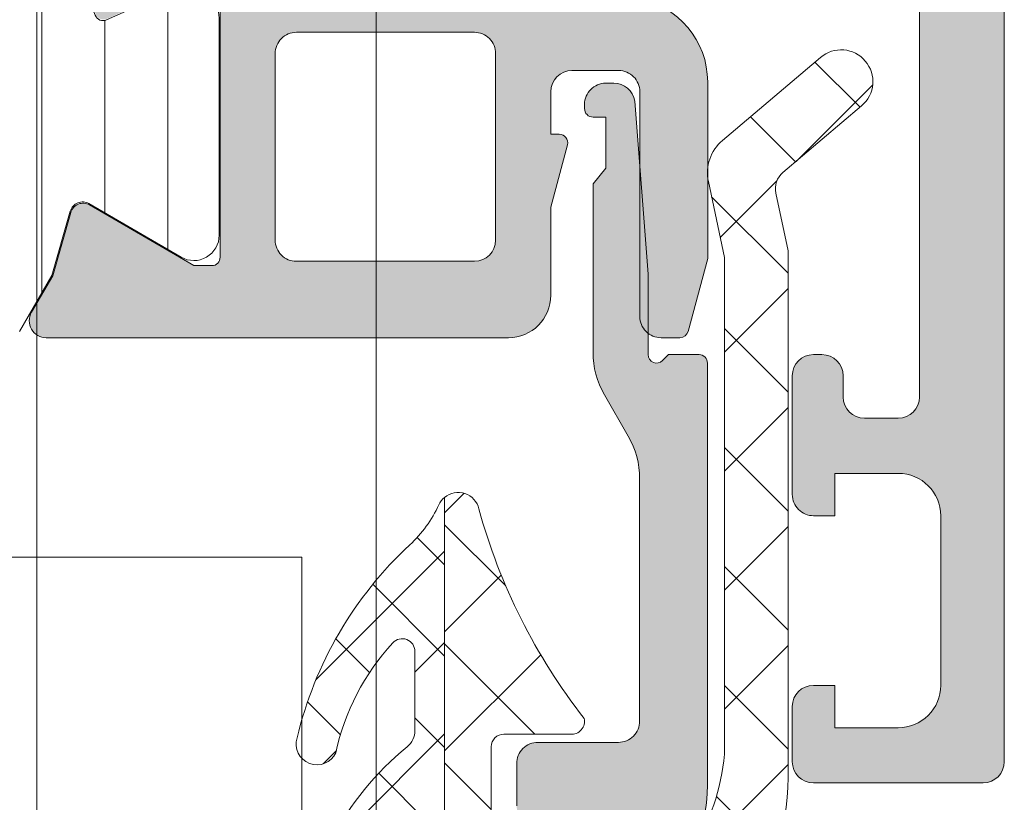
# Model space of a CAD drawing. Header units: millimetres. Extents: x 213386 to 506888, y 183055 to 450952.
# Tile 374 of 656: x 399581 to 399604, y 292509 to 292528. Entities that reach past the tile are written whole.
import ezdxf

# ---------------------------------------------------------------- set-up
doc = ezdxf.new("R2010")
doc.units = ezdxf.units.MM
doc.layers.add('FASÁDA DETAILNÍ', color=255, linetype='Continuous', lineweight=0)

msp = doc.modelspace()

# ---------------------------------------------------------------- hatches: boundary and pattern name
at = {"layer": 'FASÁDA DETAILNÍ'}
h = msp.add_hatch(color=256, dxfattribs=at)
edge = h.paths.add_edge_path()
edge.add_arc((399603.9562517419, 292510.0337444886), 0.5000674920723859, -89.99226754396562, -0.007732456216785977, ccw=False)
edge.add_line((399603.9563192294, 292509.5336770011), (399599.9563192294, 292509.5336770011))
edge.add_arc((399599.9563867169, 292510.0337444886), 0.5000674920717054, 180.0077324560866, 269.99226754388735, ccw=False)
edge.add_line((399599.4563192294, 292510.0336770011), (399599.4563192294, 292511.3337258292))
edge.add_arc((399599.9563561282, 292511.3336889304), 0.5000369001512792, 90.00422797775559, 179.9957720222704, ccw=False)
edge.add_line((399599.9563192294, 292511.8337258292), (399600.4563192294, 292511.8337258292))
edge.add_line((399600.4563192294, 292511.8337258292), (399600.4563192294, 292510.8337258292))
edge.add_line((399600.4563192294, 292510.8337258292), (399601.9563192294, 292510.8337258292))
edge.add_arc((399601.9563562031, 292511.8336888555), 0.9999630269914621, 269.9978814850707, 360.0021185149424)
edge.add_line((399602.9563192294, 292511.8337258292), (399602.9563192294, 292515.8337258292))
edge.add_arc((399601.9562423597, 292515.8336489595), 1.000076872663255, 0.004403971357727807, 89.99559602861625)
edge.add_line((399601.9563192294, 292516.8337258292), (399600.4563192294, 292516.8337258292))
edge.add_line((399600.4563192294, 292516.8337258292), (399600.4563192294, 292515.8337258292))
edge.add_line((399600.4563192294, 292515.8337258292), (399599.9563192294, 292515.8337258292))
edge.add_arc((399599.9562617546, 292516.3336683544), 0.4999425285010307, -180.00658688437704, -89.99341311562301, ccw=False)
edge.add_line((399599.4563192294, 292516.3337258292), (399599.4563192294, 292519.1337136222))
edge.add_arc((399599.9563192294, 292519.1337136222), 0.5000000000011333, 90.0000000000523, 180.0000000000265, ccw=False)
edge.add_line((399599.9563192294, 292519.6337136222), (399600.1563192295, 292519.6337136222))
edge.add_arc((399600.1563192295, 292519.1337136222), 0.5000000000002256, -2.609112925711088e-11, 89.99999999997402, ccw=False)
edge.add_line((399600.6563192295, 292519.1337136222), (399600.6563192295, 292518.6337136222))
edge.add_arc((399601.1563543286, 292518.6337487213), 0.500035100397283, 180.0040217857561, 269.9959782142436)
edge.add_line((399601.1563192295, 292518.1337136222), (399601.9563222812, 292518.1337136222))
edge.add_arc((399601.9563057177, 292518.6337301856), 0.5000165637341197, -89.99810203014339, -0.001897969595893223)
edge.add_line((399602.4563222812, 292518.6337136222), (399602.4563222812, 292549.9337075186))
edge.add_line((399602.4563222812, 292549.9337075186), (399602.0239256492, 292555.9721651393))
edge.add_arc((399601.0247059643, 292555.9337090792), 0.9999594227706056, 2.20400286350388, 89.99999999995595)
edge.add_line((399601.0247059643, 292556.9336685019), (399594.3562537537, 292556.9336685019))
edge.add_arc((399594.3562537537, 292556.4336685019), 0.5000000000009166, 90.00000000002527, 179.9999999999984)
edge.add_line((399593.8562537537, 292556.4336685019), (399593.8562537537, 292555.5336685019))
edge.add_arc((399593.3562537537, 292555.5336685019), 0.5000000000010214, -89.99999999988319, 1.425064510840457e-10, ccw=False)
edge.add_line((399593.3562537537, 292555.0336685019), (399591.9562522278, 292555.0336685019))
edge.add_arc((399591.6887316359, 292554.9548320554), 0.278895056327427, 16.41987641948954, 91.1645893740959)
edge.add_line((399591.6830632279, 292555.233669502), (399591.2294692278, 292555.233669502))
edge.add_arc((399591.2238085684, 292554.9548014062), 0.2789255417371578, 88.83712992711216, 163.575405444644)
edge.add_line((399590.9562652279, 292555.0336685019), (399589.0762542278, 292555.0336685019))
edge.add_arc((399589.0762542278, 292555.3336685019), 0.3000000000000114, 180.0000000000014, 270, ccw=False)
edge.add_line((399588.7762542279, 292555.3336685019), (399588.7762542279, 292556.313642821))
edge.add_arc((399589.0762542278, 292556.313642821), 0.2999999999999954, 90.0000000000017, 180.0000000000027, ccw=False)
edge.add_line((399589.0762542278, 292556.613642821), (399591.8362522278, 292556.613642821))
edge.add_arc((399591.8362522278, 292556.733642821), 0.1200000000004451, 269.9999999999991, 360)
edge.add_line((399591.9562522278, 292556.733642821), (399591.9562522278, 292561.0336685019))
edge.add_arc((399591.4562522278, 292561.0336685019), 0.5000000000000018, -8.014997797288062e-13, 89.9999999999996)
edge.add_line((399591.4562522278, 292561.5336685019), (399590.7562522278, 292561.5336685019))
edge.add_line((399590.7562522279, 292561.5336685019), (399588.3634319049, 292560.1521730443))
edge.add_arc((399588.2943720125, 292560.2717882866), 0.1381197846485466, -180.0000000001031, -60.000000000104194, ccw=False)
edge.add_line((399588.1562522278, 292560.2717882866), (399588.1562522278, 292564.0336685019))
edge.add_arc((399586.1562522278, 292564.0336685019), 1.999999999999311, 6.730053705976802e-12, 90.00000000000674)
edge.add_line((399586.1562522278, 292566.0336685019), (399585.5882568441, 292566.0336685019))
edge.add_arc((399585.5882568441, 292566.5336685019), 0.5000000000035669, 235.5209282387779, 269.99999999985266, ccw=False)
edge.add_arc((399588.135730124, 292570.2431671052), 4.999999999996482, 185.3492280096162, 235.5209282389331, ccw=False)
edge.add_arc((399583.2943788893, 292569.7955487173), 0.1381197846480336, 60.00000000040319, 187.7024374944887, ccw=False)
edge.add_line((399583.3634387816, 292569.9151639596), (399585.7562591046, 292568.5336685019))
edge.add_line((399585.7562591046, 292568.5336685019), (399586.4562591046, 292568.5336685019))
edge.add_arc((399586.4562591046, 292569.0336685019), 0.5, 270, 360)
edge.add_line((399586.9562591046, 292569.0336685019), (399586.9562591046, 292573.3336941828))
edge.add_arc((399586.8362591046, 292573.3336941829), 0.1199999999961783, 1.272221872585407e-14, 89.9999999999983)
edge.add_line((399586.8362591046, 292573.4536941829), (399584.0762611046, 292573.4536941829))
edge.add_arc((399584.0762611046, 292573.7536941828), 0.2999999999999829, -180, -89.99999999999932, ccw=False)
edge.add_line((399583.7762611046, 292573.7536941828), (399583.7762611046, 292574.7336685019))
edge.add_arc((399584.0762611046, 292574.733668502), 0.300000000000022, 90.00000000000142, 180, ccw=False)
edge.add_line((399584.0762611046, 292575.0336685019), (399585.9562721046, 292575.0336685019))
edge.add_arc((399586.2238154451, 292575.1125355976), 0.2789255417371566, 196.424594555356, 271.1628700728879)
edge.add_line((399586.2294761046, 292574.8336675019), (399586.6830701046, 292574.8336675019))
edge.add_arc((399586.6887385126, 292575.1125049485), 0.2788950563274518, 268.8354106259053, 343.5801235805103)
edge.add_line((399586.9562591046, 292575.0336685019), (399589.9563175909, 292575.0336685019))
edge.add_line((399589.9563175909, 292575.0336685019), (399590.6564204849, 292574.3335961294))
edge.add_line((399590.6564204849, 292574.3335961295), (399590.6564204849, 292573.733590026))
edge.add_line((399590.6564204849, 292573.733590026), (399589.0564143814, 292573.733590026))
edge.add_arc((399589.0564238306, 292573.2335805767), 0.5000094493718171, 90.00108278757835, 179.9989172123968)
edge.add_line((399588.5564143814, 292573.233590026), (399588.5564143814, 292572.8381619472))
edge.add_arc((399589.0564143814, 292572.8381619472), 0.5000000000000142, 180.0000000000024, 195.0000000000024)
edge.add_line((399588.5734514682, 292572.7087524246), (399588.9576602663, 292571.2748656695))
edge.add_arc((399589.9235860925, 292571.5336847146), 1.000000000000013, 195.0000000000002, 270.0000000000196)
edge.add_line((399589.9235860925, 292570.5336847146), (399595.6564082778, 292570.5336847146))
edge.add_line((399595.6564082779, 292570.5336847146), (399595.6564082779, 292573.733590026))
edge.add_line((399595.6564082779, 292573.733590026), (399594.8564204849, 292573.733590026))
edge.add_line((399594.8564204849, 292573.733590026), (399594.8564204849, 292574.3335961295))
edge.add_line((399594.8564204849, 292574.3335961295), (399596.0688533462, 292575.0335778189))
edge.add_line((399596.0688533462, 292575.0335778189), (399597.1564082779, 292575.0335778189))
edge.add_line((399597.1564082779, 292575.0335778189), (399597.1564082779, 292560.0336685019))
edge.add_arc((399597.6564082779, 292560.0336685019), 0.5000000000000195, 179.9999999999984, 270.0000000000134)
edge.add_line((399597.6564082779, 292559.5336685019), (399603.4563192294, 292559.5336685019))
edge.add_arc((399603.4563192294, 292558.5336685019), 1, 0, 90.0000000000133, ccw=False)
edge.add_line((399604.4563192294, 292558.5336685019), (399604.4563192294, 292510.033677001))
edge = h.paths.add_edge_path(flags=16)
edge.add_line((399594.8564204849, 292568.9336847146), (399590.4564204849, 292568.9336847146))
edge.add_arc((399590.4564204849, 292568.4336847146), 0.5000000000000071, 90.00000000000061, 179.9999999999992)
edge.add_line((399589.9564204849, 292568.4336847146), (399589.9564204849, 292564.0336847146))
edge.add_arc((399590.4564204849, 292564.0336847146), 0.4999999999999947, 179.9999999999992, 270.0000000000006)
edge.add_line((399590.4564204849, 292563.5336847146), (399594.8564204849, 292563.5336847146))
edge.add_arc((399594.8564204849, 292564.0336847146), 0.5, 270, 360)
edge.add_line((399595.3564204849, 292564.0336847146), (399595.3564204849, 292568.4336847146))
edge.add_arc((399594.8564204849, 292568.4336847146), 0.4999999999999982, 1.272221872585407e-14, 90.00000000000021)
h = msp.add_hatch(dxfattribs=at)
h.set_pattern_fill('ANSI31', color=256, scale=0.468, angle=45, style=0)
h.set_pattern_definition([(90, (397960.6382589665, 280086.5230909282), (-1.4859, 3.33066907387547e-16), [])])
edge = h.paths.add_edge_path(flags=16)
edge.add_line((399579.3678412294, 292522.3817771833), (399580.6512032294, 292524.6044871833))
edge.add_ellipse((399578.919478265, 292525.6043595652), major_axis=(-1.999654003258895, 0), ratio=1, start_angle=149.9984985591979, end_angle=209.9999542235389)
edge.add_line((399580.6512302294, 292526.6041851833), (399579.9991022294, 292527.7337031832))
edge.add_ellipse((399577.4010220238, 292526.2337000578), major_axis=(-3.000005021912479, 0), ratio=1, start_angle=210.0000135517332, end_angle=253.9999452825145)
edge.add_line((399578.2279382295, 292529.1174891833), (399574.5569162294, 292530.1701371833))
edge.add_ellipse((399574.4190974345, 292529.6895061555), major_axis=(-0.5000002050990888, 0), ratio=1, start_angle=-106.0000072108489, end_angle=0.0007989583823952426)
edge.add_line((399573.9190972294, 292529.6894991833), (399573.9192072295, 292522.1317461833))
edge.add_ellipse((399574.419207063, 292522.1317560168), major_axis=(-0.4999998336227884, 0), ratio=1, start_angle=0.001126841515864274, end_angle=90.00082121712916)
edge.add_line((399574.4192142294, 292521.6317561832), (399578.0688632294, 292521.6318121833))
edge.add_ellipse((399578.0688237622, 292523.1318114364), major_axis=(-1.499999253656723, 0), ratio=1, start_angle=90.00150753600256, end_angle=149.9984727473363)
edge = h.paths.add_edge_path(flags=16)
edge.add_line((399572.3192052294, 292522.1317281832), (399572.3190782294, 292530.4350581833))
edge.add_ellipse((399571.8190779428, 292530.4350499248), major_axis=(-0.5000002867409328, 0), ratio=1, start_angle=180.0009463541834, end_angle=254.0000560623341)
edge.add_line((399571.9568962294, 292530.9156811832), (399566.0041342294, 292532.6226081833))
edge.add_ellipse((399565.8663152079, 292532.1419774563), major_axis=(-0.4999999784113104, 0), ratio=1, start_angle=-106.0000416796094, end_angle=0.0009480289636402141)
edge.add_line((399565.3663152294, 292532.1419691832), (399565.3664852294, 292522.1316151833))
edge.add_ellipse((399565.8664854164, 292522.1316273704), major_axis=(-0.5000001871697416, 0), ratio=1, start_angle=0.001396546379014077, end_angle=90.00089530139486)
edge.add_line((399565.8664932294, 292521.6316271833), (399571.8192132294, 292521.6317171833))
edge.add_ellipse((399571.8192049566, 292522.1317174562), major_axis=(-0.5000002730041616, 0), ratio=1, start_angle=90.0009479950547, end_angle=180.0012292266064)
edge = h.paths.add_edge_path(flags=16)
edge.add_line((399558.0021812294, 292532.6807641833), (399556.1682922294, 292529.5043741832))
edge.add_ellipse((399558.766371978, 292528.0043743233), major_axis=(-3.000002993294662, 0), ratio=1, start_angle=-29.99996390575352, end_angle=30.00149175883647)
edge.add_line((399556.1683322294, 292526.5043051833), (399558.5488272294, 292522.3814221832))
edge.add_ellipse((399559.84784551, 292523.1314578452), major_axis=(-1.500000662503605, 0), ratio=1, start_angle=30.00155831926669, end_angle=90.00151717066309)
edge.add_line((399559.8478852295, 292521.6314571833), (399563.2664992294, 292521.6315481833))
edge.add_ellipse((399563.2664857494, 292522.1315476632), major_axis=(-0.4999994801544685, 0), ratio=1, start_angle=90.0015446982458, end_angle=180.0014346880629)
edge.add_line((399563.7664852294, 292522.1315601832), (399563.7663042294, 292532.4308751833))
edge.add_ellipse((399562.7663038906, 292532.4308568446), major_axis=(-1.000000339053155, 0), ratio=1, start_angle=180.0010507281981, end_angle=270.0015275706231)
edge.add_line((399562.7662772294, 292533.4308571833), (399559.3011792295, 292533.4307641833))
edge.add_ellipse((399559.3012194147, 292531.9307640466), major_axis=(-1.50000013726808, 0), ratio=1, start_angle=270.0015349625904, end_angle=329.9999969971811)
edge = h.paths.add_edge_path()
edge.add_line((399556.1543752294, 292535.0306321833), (399562.7074382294, 292535.0308541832))
edge.add_arc((399562.7076050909, 292530.030856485), 4.99999770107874, 73.99997624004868, 90.0019120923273, ccw=False)
edge.add_line((399564.0857932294, 292534.8371621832), (399578.9722112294, 292530.5685511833))
edge.add_arc((399579.1100297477, 292531.0491815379), 0.4999994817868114, 254.0000020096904, 360.0000739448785)
edge.add_line((399579.6100292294, 292531.0491821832), (399579.6100292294, 292534.9325561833))
edge.add_arc((399580.6100292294, 292534.9325761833), 1.0000000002, 0.001145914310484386, 180.0011459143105, ccw=False)
edge.add_line((399581.6100292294, 292534.9325961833), (399581.6102172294, 292530.2342601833))
edge.add_line((399581.6102172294, 292530.2342601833), (399581.7662692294, 292530.2342601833))
edge.add_arc((399581.7662698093, 292529.9342601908), 0.2999999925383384, 21.97384588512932, 90.00011075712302, ccw=False)
edge.add_line((399582.0444762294, 292530.0465151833), (399583.0176632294, 292527.6346131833))
edge.add_arc((399583.2031344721, 292527.7094497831), 0.2000002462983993, 201.9737977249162, 294.1409822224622)
edge.add_line((399583.2849312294, 292527.5269411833), (399584.8836162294, 292528.2434411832))
edge.add_arc((399585.1903544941, 292527.5590354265), 0.7499997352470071, -1.8582923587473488e-05, 114.1410584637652, ccw=False)
edge.add_line((399585.9403542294, 292527.5590351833), (399585.9403542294, 292522.4514861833))
edge.add_arc((399585.3403543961, 292522.4514863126), 0.5999998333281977, 239.85707513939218, 359.99998764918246, ccw=False)
edge.add_line((399585.0390592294, 292521.9326211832), (399582.8671022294, 292523.1938371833))
edge.add_arc((399582.7164539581, 292522.9344045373), 0.3000003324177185, 59.85696930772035, 163.9999309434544)
edge.add_line((399582.4280752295, 292523.0170961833), (399581.9938082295, 292521.5026241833))
edge.add_line((399581.9938082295, 292521.5026241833), (399581.2312602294, 292520.1818521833))
edge.add_arc((399580.9714530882, 292520.3318529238), 0.2999999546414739, 267.53669521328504, 329.999831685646, ccw=False)
edge.add_line((399580.9585592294, 292520.0321301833), (399556.9689052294, 292520.0321301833))
edge.add_arc((399556.9489505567, 292520.3314659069), 0.3000001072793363, 210.0001477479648, 273.8138762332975, ccw=False)
edge.add_line((399556.6891432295, 292520.1814651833), (399555.9265752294, 292521.5022711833))
edge.add_line((399555.9265752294, 292521.5022711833), (399555.4923082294, 292523.0167421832))
edge.add_arc((399555.2039291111, 292522.9340510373), 0.3000005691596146, 15.99995675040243, 120.1429183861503)
edge.add_line((399555.0532812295, 292523.1934841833), (399552.8813252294, 292521.9322681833))
edge.add_arc((399552.5800295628, 292522.4511336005), 0.600000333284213, 180.000039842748, 300.1429523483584, ccw=False)
edge.add_line((399551.9800292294, 292522.4511331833), (399551.9800292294, 292532.3547331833))
edge.add_arc((399552.7300292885, 292532.3547339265), 0.7500000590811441, 65.85897973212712, 180.0000567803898, ccw=False)
edge.add_line((399553.0367672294, 292533.0391401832), (399554.6354522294, 292532.3226401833))
edge.add_arc((399554.7172489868, 292532.5051487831), 0.2000002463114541, 245.8590177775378, 338.0262022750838)
edge.add_line((399554.9027202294, 292532.4303121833), (399555.8761792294, 292534.8428871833))
edge.add_arc((399556.1543850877, 292534.7306330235), 0.2999991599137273, 90.00188278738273, 158.0262614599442, ccw=False)
h = msp.add_hatch(color=256, dxfattribs=at)
edge = h.paths.add_edge_path(flags=16)
edge.add_line((399591.9601042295, 292527.2335331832), (399587.7603542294, 292527.2335331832))
edge.add_ellipse((399587.7603538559, 292526.7335335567), major_axis=(-0.4999996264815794, 0), ratio=1, start_angle=-90.00004280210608, end_angle=4.280210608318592e-05)
edge.add_line((399587.2603542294, 292526.7335331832), (399587.2603542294, 292522.3335091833))
edge.add_ellipse((399587.7603538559, 292522.3335088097), major_axis=(-0.4999996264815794, 0), ratio=1, start_angle=-4.280210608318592e-05, end_angle=90.00004280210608)
edge.add_line((399587.7603542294, 292521.8335091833), (399591.9601032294, 292521.8335091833))
edge.add_ellipse((399591.9601027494, 292522.3335096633), major_axis=(-0.5000004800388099, 0), ratio=1, start_angle=90.00005500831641, end_angle=179.9999449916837)
edge.add_line((399592.4601032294, 292522.3335091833), (399592.4601042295, 292526.7335331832))
edge.add_ellipse((399591.960104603, 292526.7335335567), major_axis=(-0.4999996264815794, 0), ratio=1, start_angle=179.9999571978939, end_angle=270.0000428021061)
edge = h.paths.add_edge_path()
edge.add_line((399589.0467002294, 292529.2319141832), (399595.8097002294, 292528.0321541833))
edge.add_arc((399595.4603558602, 292526.0629025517), 1.999998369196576, -3.920191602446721e-05, 79.94040986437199, ccw=False)
edge.add_line((399597.4603542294, 292526.0629011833), (399597.4603542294, 292521.8979281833))
edge.add_line((399597.4603542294, 292521.8979281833), (399597.0000732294, 292520.1801391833))
edge.add_arc((399596.8068881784, 292520.2319031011), 0.1999999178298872, 270.00001462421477, 344.9999614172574, ccw=False)
edge.add_line((399596.8068882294, 292520.0319031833), (399596.3603542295, 292520.0319031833))
edge.add_arc((399596.3603538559, 292520.5319028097), 0.4999996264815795, 179.9999571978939, 270.00004280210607, ccw=False)
edge.add_line((399595.8603542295, 292520.5319031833), (399595.8603542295, 292525.8319031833))
edge.add_arc((399595.360354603, 292525.8319035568), 0.4999996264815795, 359.9999571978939, 450.0000428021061)
edge.add_line((399595.3603542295, 292526.3319031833), (399594.2601042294, 292526.3319031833))
edge.add_arc((399594.2601047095, 292525.8319027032), 0.5000004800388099, 90.00005500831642, 179.9999449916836)
edge.add_line((399593.7601042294, 292525.8319031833), (399593.7601042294, 292524.8319031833))
edge.add_line((399593.7601042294, 292524.8319031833), (399593.9601042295, 292524.8319031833))
edge.add_arc((399593.9601039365, 292524.631903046), 0.2000001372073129, -15.000005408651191, 89.99991607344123, ccw=False)
edge.add_line((399594.1532892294, 292524.5801391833), (399593.7601032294, 292523.1127511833))
edge.add_line((399593.7601032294, 292523.1127511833), (399593.7601032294, 292521.0319031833))
edge.add_arc((399592.7601022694, 292521.0319041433), 1.000000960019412, 270.00005500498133, 359.99994499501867, ccw=False)
edge.add_line((399592.7601032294, 292520.0319031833), (399581.8606012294, 292520.0319031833))
edge.add_arc((399581.8606009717, 292520.4319035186), 0.400000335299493, 150.0000831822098, 270.0000369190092, ccw=False)
edge.add_line((399581.5141902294, 292520.6319031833), (399582.0123562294, 292521.4947511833))
edge.add_line((399582.0123562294, 292521.4947511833), (399582.4402262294, 292522.9869121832))
edge.add_arc((399582.72860503, 292522.9042208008), 0.3000003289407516, 59.820758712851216, 163.9999831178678, ccw=False)
edge.add_line((399582.8794172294, 292523.1635581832), (399585.3450282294, 292521.7318231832))
edge.add_line((399585.3450282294, 292521.7318231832), (399585.7654472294, 292521.7318231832))
edge.add_arc((399585.7689397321, 292521.9233914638), 0.1916001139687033, 268.9555499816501, 362.5222219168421)
edge.add_line((399585.9603542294, 292521.9318231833), (399585.9603542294, 292528.4212621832))
edge.add_arc((399585.7611876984, 292528.4394999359), 0.19999980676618, 354.7679954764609, 474.1409481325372)
edge.add_line((399585.6793912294, 292528.6220081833), (399583.2957062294, 292527.5536871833))
edge.add_arc((399583.213909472, 292527.7361957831), 0.2000002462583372, 201.9737977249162, 294.1409822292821, ccw=False)
edge.add_line((399583.0284382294, 292527.6613591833), (399582.2120782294, 292529.6845871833))
edge.add_arc((399582.5830201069, 292529.8342602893), 0.3999998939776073, 89.99998245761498, 201.9738178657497, ccw=False)
edge.add_line((399582.5830202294, 292530.2342601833), (399584.6471672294, 292530.2342611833))
edge.add_arc((399584.6471680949, 292529.9342615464), 0.2999996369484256, 37.90491345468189, 90.00016528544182, ccw=False)
edge.add_arc((399585.1205876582, 292530.3028720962), 0.3000002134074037, 217.9046525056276, 285.9998620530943)
edge.add_line((399585.2032782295, 292530.0144931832), (399585.9611672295, 292530.2318151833))
edge.add_arc((399585.9611676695, 292528.6318161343), 1.599999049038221, 31.59239448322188, 90.00001575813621, ccw=False)
edge.add_arc((399587.7499397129, 292529.731948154), 0.4999999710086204, 211.5923359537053, 269.9984549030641)
edge.add_line((399587.7499262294, 292529.2319481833), (399589.0467002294, 292529.2319141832))
h = msp.add_hatch(dxfattribs=at)
h.set_pattern_fill('ANSI37', color=256, scale=0.625, angle=90, style=0)
h.set_pattern_definition([(135, (397960.6382589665, 280086.5230909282), (-1.403165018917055, -1.403165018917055), []), (225, (397960.6382589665, 280086.5230909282), (1.403165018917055, -1.403165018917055), [])])
edge = h.paths.add_edge_path()
edge.add_ellipse((399592.8357573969, 292510.6467616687), major_axis=(-5.03946705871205, 0), ratio=1, start_angle=119.79178446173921, end_angle=175.0355387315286, ccw=False)
edge.add_ellipse((399595.1905576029, 292506.5336771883), major_axis=(-0.3000000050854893, 0), ratio=1, start_angle=90.000692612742, end_angle=119.79217298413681, ccw=False)
edge.add_line((399595.1905612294, 292506.2336771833), (399594.6562772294, 292506.2336741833))
edge.add_ellipse((399594.6562759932, 292506.533673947), major_axis=(-0.2999997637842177, 0), ratio=1, start_angle=-4.51233067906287e-05, end_angle=90.0002361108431, ccw=False)
edge.add_line((399594.3562762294, 292506.5336741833), (399594.3562762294, 292508.0836711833))
edge.add_ellipse((399594.0562655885, 292508.0836635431), major_axis=(-0.3000106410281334, 0), ratio=1, start_angle=180.0014591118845, end_angle=269.9956760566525)
edge.add_line((399594.0562882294, 292508.3836741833), (399592.6563062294, 292508.3836851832))
edge.add_ellipse((399592.6563090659, 292508.6836750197), major_axis=(-0.2999898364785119, 0), ratio=1, start_angle=0.0003507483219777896, end_angle=89.99945824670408, ccw=False)
edge.add_line((399592.3563192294, 292508.6836731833), (399592.3563192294, 292510.3836851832))
edge.add_ellipse((399592.6563293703, 292510.3836780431), major_axis=(-0.3000101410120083, 0), ratio=1, start_angle=270.0044194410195, end_angle=359.99863638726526, ccw=False)
edge.add_line((399592.6563062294, 292510.6836881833), (399594.2201372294, 292510.6836771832))
edge.add_ellipse((399594.252994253, 292510.9848362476), major_axis=(-0.3029461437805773, 0), ratio=1, start_angle=83.77354909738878, end_angle=193.4835773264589)
edge.add_ellipse((399605.5689585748, 292519.6897593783), major_axis=(-14.00076634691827, 0), ratio=1, start_angle=15.301732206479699, end_angle=38.075620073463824, ccw=False)
edge.add_ellipse((399591.5767208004, 292515.8830458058), major_axis=(-0.500472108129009, 0), ratio=1, start_angle=192.9176085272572, end_angle=309.8066343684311)
edge.add_line((399591.2563192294, 292516.2675131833), (399591.2563192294, 292507.9842341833))
edge.add_ellipse((399591.7563189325, 292507.9842347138), major_axis=(-0.4999997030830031, 0), ratio=1, start_angle=6.079138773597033e-05, end_angle=60.00001964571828)
edge.add_line((399591.5063192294, 292507.5512221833), (399591.8063192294, 292507.3780161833))
edge.add_ellipse((399591.5563195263, 292506.9450036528), major_axis=(-0.4999997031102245, 0), ratio=1, start_angle=180.0000607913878, end_angle=240.00001964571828, ccw=False)
edge.add_line((399592.0563192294, 292506.9450041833), (399592.0563192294, 292505.3156561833))
edge.add_ellipse((399591.0563198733, 292505.3156554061), major_axis=(-0.9999993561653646, 0), ratio=1, start_angle=120.0503388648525, end_angle=180.0000445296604, ccw=False)
edge.add_ellipse((399595.2126466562, 292498.1312746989), major_axis=(-7.300023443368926, 0), ratio=1, start_angle=300.0503545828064, end_angle=348.7144463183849)
edge.add_ellipse((399588.156309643, 292499.9465068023), major_axis=(-0.3999905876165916, 0), ratio=1, start_angle=75.14702477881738, end_angle=159.4981705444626)
edge.add_ellipse((399594.5054077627, 292497.5724398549), major_axis=(-6.378448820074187, 0), ratio=1, start_angle=284.45259778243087, end_angle=339.49812542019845, ccw=False)
edge.add_line((399592.9134812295, 292503.7490391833), (399594.3241882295, 292504.1126261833))
edge.add_line((399594.3241882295, 292504.1126261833), (399595.1868892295, 292504.3227391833))
edge.add_ellipse((399593.8563242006, 292509.6593619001), major_axis=(-5.499995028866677, 0), ratio=1, start_angle=103.9999549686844, end_angle=180.0000342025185)
edge.add_line((399599.3563192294, 292509.6593651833), (399599.3563192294, 292522.0773931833))
edge.add_line((399599.3563192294, 292522.0773931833), (399599.0687002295, 292523.4404501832))
edge.add_ellipse((399599.5579265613, 292523.5436827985), major_axis=(-0.4999993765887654, 0), ratio=1, start_angle=-49.716248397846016, end_angle=11.91530077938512, ccw=False)
edge.add_line((399599.2346402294, 292523.9251081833), (399601.0912482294, 292525.4987191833))
edge.add_ellipse((399600.6063187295, 292526.0708581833), major_axis=(-0.7499997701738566, 0), ratio=1, start_angle=130.2837061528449, end_angle=310.2837061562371)
edge.add_line((399600.1213892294, 292526.6429971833), (399597.8097452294, 292524.6837111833))
edge.add_ellipse((399598.456317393, 292523.9208595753), major_axis=(-0.9999990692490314, 0), ratio=1, start_angle=-49.71630131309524, end_angle=11.91524786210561)
edge.add_line((399597.4778642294, 292523.7143951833), (399597.8563192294, 292521.9208581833))
edge.add_line((399597.8563192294, 292521.9208581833), (399597.8563192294, 292510.2106571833))
h = msp.add_hatch(color=256, dxfattribs=at)
edge = h.paths.add_edge_path()
edge.add_line((399595.0563192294, 292524.0336771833), (399594.7563192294, 292523.6604721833))
edge.add_line((399594.7563192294, 292523.6604721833), (399594.7563192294, 292519.6872671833))
edge.add_ellipse((399596.7563264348, 292519.6872687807), major_axis=(-2.000007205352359, 0), ratio=1, start_angle=4.576176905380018e-05, end_angle=29.99993366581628)
edge.add_line((399595.0242682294, 292518.6872671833), (399595.5883702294, 292517.7102151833))
edge.add_ellipse((399593.8563120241, 292516.7102135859), major_axis=(-2.000007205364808, 0), ratio=1, start_angle=180.0000457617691, end_angle=209.9999336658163, ccw=False)
edge.add_line((399595.8563192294, 292516.7102151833), (399595.8563192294, 292510.9903811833))
edge.add_ellipse((399595.3563196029, 292510.9903808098), major_axis=(-0.4999996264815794, 0), ratio=1, start_angle=89.99995719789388, end_angle=180.0000428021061, ccw=False)
edge.add_line((399595.3563192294, 292510.4903811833), (399593.4563192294, 292510.4903811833))
edge.add_ellipse((399593.4560612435, 292509.9906391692), major_axis=(-0.499742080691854, 0), ratio=1, start_angle=-90.02957826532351, end_angle=0.02957826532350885)
edge.add_line((399592.9563192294, 292509.9903811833), (399592.9563192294, 292508.9903811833))
edge.add_ellipse((399593.4560612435, 292508.9901231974), major_axis=(-0.499742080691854, 0), ratio=1, start_angle=-0.02957826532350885, end_angle=90.02957826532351)
edge.add_line((399593.4563192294, 292508.4903811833), (399594.4563192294, 292508.4903811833))
edge.add_ellipse((399594.4565797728, 292507.9906417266), major_axis=(-0.4997395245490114, 0), ratio=1, start_angle=179.9701283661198, end_angle=270.0298716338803, ccw=False)
edge.add_line((399594.9563192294, 292507.9903811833), (399594.9563192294, 292506.9903811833))
edge.add_ellipse((399595.4560673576, 292506.9901273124), major_axis=(-0.4997481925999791, 0), ratio=1, start_angle=-0.02910612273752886, end_angle=90.02887693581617)
edge.add_line((399595.4563192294, 292506.4903791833), (399595.6893502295, 292506.4903791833))
edge.add_ellipse((399595.689350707, 292506.9903783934), major_axis=(-0.4999992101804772, 0), ratio=1, start_angle=89.99994527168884, end_angle=126.2493130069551)
edge.add_ellipse((399593.8563128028, 292509.4903817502), major_axis=(-3.600006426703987, 0), ratio=1, start_angle=126.2493860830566, end_angle=179.99995914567)
edge.add_line((399597.4563192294, 292509.4903791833), (399597.4563192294, 292519.4336771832))
edge.add_ellipse((399597.2563193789, 292519.4336773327), major_axis=(-0.1999998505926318, 0), ratio=1, start_angle=179.9999571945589, end_angle=270.0000428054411)
edge.add_line((399597.2563192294, 292519.6336771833), (399596.5390982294, 292519.6336771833))
edge.add_line((399596.5390982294, 292519.6336771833), (399596.3981992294, 292519.4927161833))
edge.add_ellipse((399596.2563192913, 292519.6336775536), major_axis=(-0.200000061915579, 0), ratio=1, start_angle=0.00010608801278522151, end_angle=135.1860756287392, ccw=False)
edge.add_line((399596.0563192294, 292519.6336771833), (399596.0563192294, 292521.5332461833))
edge.add_line((399596.0563192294, 292521.5332461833), (399595.7420012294, 292525.6118941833))
edge.add_ellipse((399595.2481565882, 292525.533676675), major_axis=(-0.5000005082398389, 0), ratio=1, start_angle=189.0000227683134, end_angle=269.9999265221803)
edge.add_line((399595.2481572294, 292526.0336771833), (399595.0563192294, 292526.0336771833))
edge.add_ellipse((399595.0563188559, 292525.5336775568), major_axis=(-0.4999996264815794, 0), ratio=1, start_angle=-90.00004280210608, end_angle=4.280210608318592e-05)
edge.add_line((399594.5563192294, 292525.5336771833), (399594.5563192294, 292525.4336771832))
edge.add_ellipse((399594.75631908, 292525.4336770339), major_axis=(-0.1999998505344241, 0), ratio=1, start_angle=-4.278876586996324e-05, end_angle=90.0000428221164)
edge.add_line((399594.7563192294, 292525.2336771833), (399595.0563192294, 292525.2336771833))
edge.add_line((399595.0563192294, 292525.2336771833), (399595.0563192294, 292524.0336771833))
h = msp.add_hatch(dxfattribs=at)
h.set_pattern_fill('ANSI37', color=256, scale=0.48, angle=90, style=0)
h.set_pattern_definition([(135, (397960.6382589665, 280086.5230909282), (-1.077630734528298, -1.077630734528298), []), (225, (397960.6382589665, 280086.5230909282), (1.077630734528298, -1.077630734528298), [])])
edge = h.paths.add_edge_path()
edge.add_arc((399590.0553199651, 292510.7725637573), 0.4999992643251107, 309.4073371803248, 359.999934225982)
edge.add_line((399590.5553192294, 292510.7725631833), (399590.5553192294, 292512.6346601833))
edge.add_arc((399590.255319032, 292512.6346598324), 0.3000001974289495, 6.701229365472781e-05, 137.3578430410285)
edge.add_arc((399594.1291139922, 292509.0672451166), 5.566188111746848, 137.3577388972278, 167.8089673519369)
edge.add_arc((399588.2450377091, 292510.4505390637), 0.4897187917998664, 162.986027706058, 334.8827571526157, ccw=False)
edge.add_arc((399596.5847955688, 292508.5046477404), 9.052420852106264, 132.7933211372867, 166.6565612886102, ccw=False)
edge.add_arc((399588.3969153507, 292517.3488244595), 2.999999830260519, 312.7932868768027, 335.2450969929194)
edge.add_arc((399591.5757214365, 292515.8830423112), 0.5004751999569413, 129.8064341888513, 155.244824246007, ccw=False)
edge.add_line((399591.2553192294, 292516.2675131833), (399591.2553192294, 292507.9842341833))
edge.add_arc((399591.7553189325, 292507.9842347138), 0.4999997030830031, 180.0000607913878, 240.0000196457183)
edge.add_line((399591.5053192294, 292507.5512221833), (399591.8053192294, 292507.3780161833))
edge.add_arc((399591.5553195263, 292506.9450036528), 0.4999997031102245, 6.0791387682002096e-05, 60.00001964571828, ccw=False)
edge.add_line((399592.0553192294, 292506.9450041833), (399592.0553192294, 292505.3156561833))
edge.add_arc((399591.0553198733, 292505.3156554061), 0.9999993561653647, -59.94966113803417, 4.452966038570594e-05, ccw=False)
edge.add_arc((399595.2116466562, 292498.1312746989), 7.300023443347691, 120.0503545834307, 168.7144463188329)
edge.add_arc((399588.1553095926, 292499.9465072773), 0.3999910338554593, 164.9987233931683, 255.1470492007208, ccw=False)
edge.add_arc((399598.6748136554, 292497.8197868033), 11.13157184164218, 139.4130387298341, 168.4423422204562, ccw=False)
edge.add_line((399590.2212822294, 292505.0620031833), (399590.2789832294, 292505.2542201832))
edge.add_line((399590.2789832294, 292505.2542201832), (399590.5168212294, 292507.9714271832))
edge.add_arc((399590.2179639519, 292507.9975861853), 0.2999999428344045, 354.9976449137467, 500.9690488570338)
edge.add_arc((399594.8981900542, 292504.2034141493), 6.324969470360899, 140.9689666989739, 169.5200292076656)
edge.add_arc((399588.2203542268, 292505.4322914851), 0.4650353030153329, 172.4718628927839, 350.2920262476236, ccw=False)
edge.add_arc((399594.9766865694, 292504.7827926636), 7.252239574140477, 129.4075108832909, 174.378328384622, ccw=False)

# ---------------------------------------------------------------- linework, layer by layer
for p, q in [((399589.638231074, 284297.1544280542), (399589.6382310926, 307967.1544280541)), ((399581.6382310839, 296850.3801179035), (399581.638231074, 284297.1544280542)), ((399581.6382274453, 293717.1544282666), (399581.6382294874, 292514.8591774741)), ((399589.6382310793, 291577.6545368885), (399589.6382274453, 293717.1544282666)), ((399604.4563192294, 292558.5336685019), (399604.4563192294, 292510.0336770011)), ((399602.4563222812, 292518.6337136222), (399602.4563222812, 292549.9337075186)), ((399599.9563192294, 292519.6337136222), (399600.1563192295, 292519.6337136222)), ((399599.4563192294, 292516.3337258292), (399599.4563192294, 292519.1337136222)), ((399600.6563192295, 292519.1337136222), (399600.6563192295, 292518.6337136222)), ((399601.1563192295, 292518.1337136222), (399601.9563222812, 292518.1337136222)), ((399601.9563192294, 292516.8337258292), (399600.4563192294, 292516.8337258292)), ((399600.4563192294, 292516.8337258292), (399600.4563192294, 292515.8337258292)), ((399600.4563192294, 292515.8337258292), (399599.9563192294, 292515.8337258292)), ((399602.9563192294, 292511.8337258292), (399602.9563192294, 292515.8337258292)), ((399599.9563192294, 292511.8337258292), (399600.4563192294, 292511.8337258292)), ((399600.4563192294, 292511.8337258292), (399600.4563192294, 292510.8337258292)), ((399599.4563192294, 292510.0336770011), (399599.4563192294, 292511.3337258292)), ((399600.4563192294, 292510.8337258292), (399601.9563192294, 292510.8337258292)), ((399603.9563192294, 292509.5336770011), (399599.9563192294, 292509.5336770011))]:
    msp.add_line(p, q, dxfattribs=at)
for points in [[(399579.6100292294, 292534.9325561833, -1), (399581.6100292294, 292534.9325961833), (399581.6102172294, 292530.2342601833), (399581.7662692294, 292530.2342601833), (399581.7662692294, 292530.2342601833, -0.305856), (399582.0444762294, 292530.0465151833), (399583.0176632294, 292527.6346131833), (399583.0176632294, 292527.6346131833, 0.425336), (399583.2849312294, 292527.5269411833), (399584.8836162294, 292528.2434411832), (399584.8836162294, 292528.2434411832, -0.543753), (399585.9403542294, 292527.5590351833), (399585.9403542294, 292522.4514861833), (399585.9403542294, 292522.4514861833, -0.578182), (399585.0390592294, 292521.9326211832), (399582.8671022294, 292523.1938371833), (399582.8671022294, 292523.1938371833, 0.488505), (399582.4280752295, 292523.0170961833), (399581.9938082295, 292521.5026241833), (399581.2312602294, 292520.1818521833)], [(399595.8097002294, 292528.0321541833, -0.363676), (399597.4603542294, 292526.0629011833), (399597.4603542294, 292521.8979281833), (399597.0000732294, 292520.1801391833), (399597.0000732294, 292520.1801391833, -0.339454), (399596.8068882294, 292520.0319031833), (399596.3603542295, 292520.0319031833), (399596.3603542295, 292520.0319031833, -0.414214), (399595.8603542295, 292520.5319031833), (399595.8603542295, 292525.8319031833), (399595.8603542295, 292525.8319031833, 0.414214), (399595.3603542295, 292526.3319031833), (399594.2601042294, 292526.3319031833), (399594.2601042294, 292526.3319031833, 0.414213), (399593.7601042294, 292525.8319031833), (399593.7601042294, 292524.8319031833), (399593.9601042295, 292524.8319031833), (399593.9601042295, 292524.8319031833, -0.493145), (399594.1532892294, 292524.5801391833), (399593.7601032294, 292523.1127511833), (399593.7601032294, 292521.0319031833), (399593.7601032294, 292521.0319031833, -0.414213), (399592.7601032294, 292520.0319031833), (399581.8606012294, 292520.0319031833), (399581.8606012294, 292520.0319031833, -0.57735), (399581.5141902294, 292520.6319031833), (399582.0123562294, 292521.4947511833), (399582.4402262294, 292522.9869121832), (399582.4402262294, 292522.9869121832, -0.488701), (399582.8794172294, 292523.1635581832), (399585.3450282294, 292521.7318231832), (399585.7654472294, 292521.7318231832), (399585.7654472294, 292521.7318231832, 0.432566), (399585.9603542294, 292521.9318231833), (399585.9603542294, 292528.4212621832)], [(399587.7593272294, 292505.4932171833, -0.19878), (399590.3727342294, 292510.3862381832), (399590.3727342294, 292510.3862381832, 0.224409), (399590.5553192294, 292510.7725631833), (399590.5553192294, 292512.6346601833), (399590.5553192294, 292512.6346601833, 0.683163), (399590.0346392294, 292512.8378851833, 0.133656), (399588.6884492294, 292510.2426671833, -0.931673), (399587.7767522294, 292510.5938331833, -0.148841), (399590.4349812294, 292515.1473961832, 0.0982791), (399591.1212372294, 292516.0926121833, -0.111454), (399591.2553192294, 292516.2675131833), (399591.2553192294, 292507.9842341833)]]:
    msp.add_lwpolyline(points, format="xyb", dxfattribs=at)
at = {"layer": 'FASÁDA DETAILNÍ', "extrusion": (0, 0, -1)}
msp.add_lwpolyline([(-399591.9601042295, 292527.2335331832), (-399587.7603542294, 292527.2335331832), (-399587.7603542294, 292527.2335331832, -0.414214), (-399587.2603542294, 292526.7335331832), (-399587.2603542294, 292522.3335091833), (-399587.2603542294, 292522.3335091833, -0.414214), (-399587.7603542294, 292521.8335091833), (-399591.9601032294, 292521.8335091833), (-399591.9601032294, 292521.8335091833, -0.414213), (-399592.4601032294, 292522.3335091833), (-399592.4601042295, 292526.7335331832), (-399592.4601042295, 292526.7335331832, -0.414214), (-399591.9601042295, 292527.2335331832)], format="xyb", close=True, dxfattribs=at)
for points in [[(-399595.1868892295, 292504.3227391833, -0.344328), (-399599.3563192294, 292509.6593651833), (-399599.3563192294, 292522.0773931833), (-399599.0687002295, 292523.4404501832), (-399599.0687002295, 292523.4404501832, 0.275594), (-399599.2346402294, 292523.9251081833), (-399601.0912482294, 292525.4987191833), (-399601.0912482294, 292525.4987191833, -1), (-399600.1213892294, 292526.6429971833), (-399597.8097452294, 292524.6837111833), (-399597.8097452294, 292524.6837111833, -0.275594), (-399597.4778642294, 292523.7143951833), (-399597.8563192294, 292521.9208581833), (-399597.8563192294, 292510.2106571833), (-399597.8563192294, 292510.2106571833, 0.245826), (-399595.3396142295, 292506.2733271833, 0.130727)], [(-399595.9850002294, 292506.5871531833, -0.238928), (-399597.4563192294, 292509.4903791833), (-399597.4563192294, 292519.4336771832), (-399597.4563192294, 292519.4336771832, -0.414214), (-399597.2563192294, 292519.6336771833), (-399596.5390982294, 292519.6336771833), (-399596.3981992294, 292519.4927161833), (-399596.3981992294, 292519.4927161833, 0.669353), (-399596.0563192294, 292519.6336771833), (-399596.0563192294, 292521.5332461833), (-399595.7420012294, 292525.6118941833), (-399595.7420012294, 292525.6118941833, -0.368919), (-399595.2481572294, 292526.0336771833), (-399595.0563192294, 292526.0336771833), (-399595.0563192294, 292526.0336771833, -0.414214), (-399594.5563192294, 292525.5336771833), (-399594.5563192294, 292525.4336771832), (-399594.5563192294, 292525.4336771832, -0.414214), (-399594.7563192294, 292525.2336771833), (-399595.0563192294, 292525.2336771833), (-399595.0563192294, 292524.0336771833), (-399595.0563192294, 292524.0336771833), (-399594.7563192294, 292523.6604721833), (-399594.7563192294, 292519.6872671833), (-399594.7563192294, 292519.6872671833, -0.131652), (-399595.0242682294, 292518.6872671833), (-399595.5883702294, 292517.7102151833), (-399595.5883702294, 292517.7102151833, 0.131652), (-399595.8563192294, 292516.7102151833), (-399595.8563192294, 292510.9903811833), (-399595.8563192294, 292510.9903811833, 0.414214), (-399595.3563192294, 292510.4903811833), (-399593.4563192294, 292510.4903811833), (-399593.4563192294, 292510.4903811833, -0.414516), (-399592.9563192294, 292509.9903811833), (-399592.9563192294, 292508.9903811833)], [(-399592.3563192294, 292508.6836731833), (-399592.3563192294, 292510.3836851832), (-399592.3563192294, 292510.3836851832, 0.414184), (-399592.6563062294, 292510.6836881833), (-399594.2201372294, 292510.6836771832), (-399594.2201372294, 292510.6836771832, -0.51896), (-399594.5475902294, 292511.0554731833, 0.0996982), (-399592.0645272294, 292515.9949261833, -0.559391), (-399591.2563192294, 292516.2675131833), (-399591.2563192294, 292507.9842341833)]]:
    msp.add_lwpolyline(points, format="xyb", dxfattribs=at)
at = {"layer": 'FASÁDA DETAILNÍ'}
msp.add_lwpolyline([(399587.8922310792, 292127.1684006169), (399587.8922310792, 292514.8591774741), (399543.8922310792, 292514.8591774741), (399543.8922310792, 292127.1684006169), (399543.8922310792, 292046.1975217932), (399587.8922310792, 292046.1975217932)], close=True, dxfattribs=at)
for centre, radius, start, end in [((399599.9563192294, 292519.1337136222), 0.5000000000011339, 90, 180), ((399600.1563192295, 292519.1337136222), 0.5000000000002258, 0, 90), ((399601.1563543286, 292518.6337487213), 0.5000351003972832, 180.0040217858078, 269.9959782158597), ((399601.9563057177, 292518.6337301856), 0.5000165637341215, 270.0018979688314, 359.9981020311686), ((399601.9562423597, 292515.8336489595), 1.000076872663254, 0.004403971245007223, 89.99559602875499), ((399599.9562617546, 292516.3336683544), 0.4999425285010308, 179.9934131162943, 270.0065868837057), ((399599.9563561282, 292511.3336889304), 0.5000369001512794, 90.00422797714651, 179.9957720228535), ((399601.9563562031, 292511.8336888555), 0.999963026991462, 269.9978814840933, 0.002118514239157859), ((399599.9563867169, 292510.0337444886), 0.5000674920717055, 180.0077324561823, 269.9922675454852), ((399603.9562517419, 292510.0337444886), 0.5000674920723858, 270.0077324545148, 359.9922675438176)]:
    msp.add_arc(centre, radius, start, end, dxfattribs=at)

doc.saveas('drawing.dxf')
